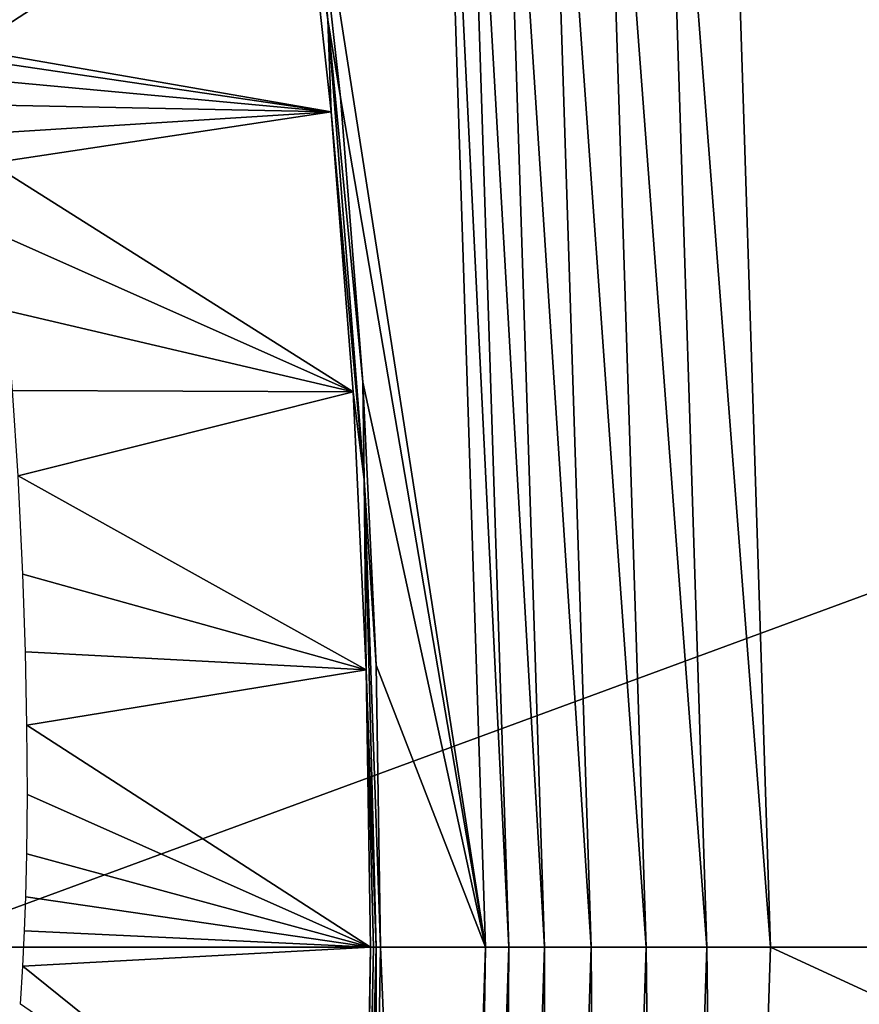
# Model space of a CAD drawing. Header units: millimetres. Extents: x -43.6 to 43.6, y -43.6 to 43.6.
# Tile 568 of 637: x 36.1 to 37.5, y -0.1 to 1.6. Entities that reach past the tile are written whole.
import ezdxf

# ---------------------------------------------------------------- set-up
doc = ezdxf.new("R2010")
doc.units = ezdxf.units.MM
doc.header["$LTSCALE"] = 52.148148
for name, color, linetype in [('150', 7, 'CONTINUOUS'), ('151', 7, 'CONTINUOUS'), ('152', 7, 'CONTINUOUS'), ('156', 7, 'CONTINUOUS'), ('207', 7, 'CONTINUOUS'), ('208', 7, 'CONTINUOUS'), ('224', 7, 'CONTINUOUS'), ('237', 7, 'CONTINUOUS'), ('238', 7, 'CONTINUOUS')]:
    doc.layers.add(name, color=color, linetype=linetype)

msp = doc.modelspace()

# ---------------------------------------------------------------- linework, layer by layer
at = {"layer": '150', "linetype": 'Continuous'}
for points in [[(36.8603, 0, 23.9303), (36.562, 1.9164, 23.0117), (36.784, 2.369, 23.9303), (36.8603, 0, 23.9303)], [(36.615, 1.4379, 23.1263), (36.562, 1.9164, 23.0117), (36.8603, 0, 23.9303), (36.615, 1.4379, 23.1263)], [(36.6529, 0.956, 23.2084), (36.615, 1.4379, 23.1263), (36.8603, 0, 23.9303), (36.6529, 0.956, 23.2084)], [(36.6754, 0.4773, 23.2571), (36.6529, 0.956, 23.2084), (36.8603, 0, 23.9303), (36.6754, 0.4773, 23.2571)], [(36.6829, 0, 23.2732), (36.6754, 0.4773, 23.2571), (36.8603, 0, 23.9303), (36.6829, 0, 23.2732)]]:
    msp.add_3dface(points, dxfattribs=at)
at = {"layer": '151', "linetype": 'Continuous'}
for points in [[(36.6829, 0, 23.2732), (36.7825, -2.3911, 23.9303), (36.6744, -0.5083, 23.2549), (36.6829, 0, 23.2732)], [(36.6829, 0, 23.2732), (36.8603, 0, 23.9303), (36.7825, -2.3911, 23.9303), (36.6829, 0, 23.2732)]]:
    msp.add_3dface(points, dxfattribs=at)
at = {"layer": '152', "color": 2, "linetype": 'Continuous'}
for points in [[(35.8829, 0, 26.3), (42.9387, 2.5968, 26.3), (35.8045, 2.3694, 26.3), (35.8829, 0, 26.3)], [(43.0172, 0, 26.3), (42.9387, 2.5968, 26.3), (35.8829, 0, 26.3), (43.0172, 0, 26.3)], [(42.9387, -2.5968, 26.3), (43.0172, 0, 26.3), (35.8056, -2.3523, 26.3), (42.9387, -2.5968, 26.3)], [(35.8056, -2.3523, 26.3), (43.0172, 0, 26.3), (35.8829, 0, 26.3), (35.8056, -2.3523, 26.3)]]:
    msp.add_3dface(points, dxfattribs=at)
at = {"layer": '156', "color": 1, "linetype": 'Continuous'}
for points in [[(43.0521, 0, 24.3), (37.2657, 2.4001, 24.3), (42.9736, 2.599, 24.3), (43.0521, 0, 24.3)], [(37.343, 0, 24.3), (37.2657, 2.4001, 24.3), (43.0521, 0, 24.3), (37.343, 0, 24.3)], [(37.2642, -2.4225, 24.3), (37.343, 0, 24.3), (42.9736, -2.599, 24.3), (37.2642, -2.4225, 24.3)], [(42.9736, -2.599, 24.3), (37.343, 0, 24.3), (43.0521, 0, 24.3), (42.9736, -2.599, 24.3)]]:
    msp.add_3dface(points, dxfattribs=at)
at = {"layer": '207', "linetype": 'Continuous'}
for points in [[(36.7825, -2.3911, 23.9303), (36.8603, 0, 23.9303), (36.8239, -2.3642, 24.0316), (36.7825, -2.3911, 23.9303)], [(36.8239, -2.3642, 24.0316), (36.8603, 0, 23.9303), (36.8999, 0, 24.0316), (36.8239, -2.3642, 24.0316)], [(36.8239, -2.3642, 24.0316), (36.8999, 0, 24.0316), (36.8844, -2.3681, 24.122), (36.8239, -2.3642, 24.0316)], [(36.8844, -2.3681, 24.122), (36.8999, 0, 24.0316), (36.9604, 0, 24.122), (36.8844, -2.3681, 24.122)], [(36.8844, -2.3681, 24.122), (36.9604, 0, 24.122), (36.9629, -2.3731, 24.1971), (36.8844, -2.3681, 24.122)], [(36.9629, -2.3731, 24.1971), (36.9604, 0, 24.122), (37.0392, 0, 24.1971), (36.9629, -2.3731, 24.1971)], [(36.9629, -2.3731, 24.1971), (37.0392, 0, 24.1971), (37.0559, -2.3791, 24.2534), (36.9629, -2.3731, 24.1971)], [(37.0559, -2.3791, 24.2534), (37.0392, 0, 24.1971), (37.1323, 0, 24.2534), (37.0559, -2.3791, 24.2534)], [(37.0559, -2.3791, 24.2534), (37.1323, 0, 24.2534), (37.1587, -2.3857, 24.2883), (37.0559, -2.3791, 24.2534)], [(37.1587, -2.3857, 24.2883), (37.1323, 0, 24.2534), (37.2354, 0, 24.2883), (37.1587, -2.3857, 24.2883)], [(37.2642, -2.4225, 24.3), (37.1587, -2.3857, 24.2883), (37.2354, 0, 24.2883), (37.2642, -2.4225, 24.3)], [(37.343, 0, 24.3), (37.2642, -2.4225, 24.3), (37.2354, 0, 24.2883), (37.343, 0, 24.3)]]:
    msp.add_3dface(points, dxfattribs=at)
at = {"layer": '208', "linetype": 'Continuous'}
for points in [[(37.2657, 2.4001, 24.3), (37.343, 0, 24.3), (37.1587, 2.3857, 24.2883), (37.2657, 2.4001, 24.3)], [(37.2354, 0, 24.2883), (37.0559, 2.3791, 24.2534), (37.1587, 2.3857, 24.2883), (37.2354, 0, 24.2883)], [(37.343, 0, 24.3), (37.2354, 0, 24.2883), (37.1587, 2.3857, 24.2883), (37.343, 0, 24.3)], [(36.8603, 0, 23.9303), (36.784, 2.369, 23.9303), (36.8999, 0, 24.0316), (36.8603, 0, 23.9303)], [(36.8999, 0, 24.0316), (36.784, 2.369, 23.9303), (36.8239, 2.3642, 24.0316), (36.8999, 0, 24.0316)], [(36.9604, 0, 24.122), (36.8239, 2.3642, 24.0316), (36.8844, 2.368, 24.122), (36.9604, 0, 24.122)], [(37.0392, 0, 24.1971), (36.8844, 2.368, 24.122), (36.9629, 2.3731, 24.1971), (37.0392, 0, 24.1971)], [(37.0392, 0, 24.1971), (36.9604, 0, 24.122), (36.8844, 2.368, 24.122), (37.0392, 0, 24.1971)], [(37.1323, 0, 24.2534), (36.9629, 2.3731, 24.1971), (37.0559, 2.3791, 24.2534), (37.1323, 0, 24.2534)], [(37.1323, 0, 24.2534), (37.0392, 0, 24.1971), (36.9629, 2.3731, 24.1971), (37.1323, 0, 24.2534)], [(37.2354, 0, 24.2883), (37.1323, 0, 24.2534), (37.0559, 2.3791, 24.2534), (37.2354, 0, 24.2883)], [(36.9604, 0, 24.122), (36.8999, 0, 24.0316), (36.8239, 2.3642, 24.0316), (36.9604, 0, 24.122)]]:
    msp.add_3dface(points, dxfattribs=at)
at = {"layer": '224', "linetype": 'Continuous'}
for points in [[(35.6833, 1.5145, -6.5329), (35.3408, 2.2299, -14.7576), (36.5477, 1.8835, 22.8966), (35.6833, 1.5145, -6.5329)], [(35.8933, 1.5251, 0.3385), (35.6833, 1.5145, -6.5329), (36.5477, 1.8835, 22.8966), (35.8933, 1.5251, 0.3385)], [(35.9869, 1.5196, 3.3714), (35.8933, 1.5251, 0.3385), (36.5477, 1.8835, 22.8966), (35.9869, 1.5196, 3.3714)], [(36.5994, 1.4132, 23.0113), (35.9869, 1.5196, 3.3714), (36.5477, 1.8835, 22.8966), (36.5994, 1.4132, 23.0113)], [(35.994, 1.5025, 3.5476), (35.9869, 1.5196, 3.3714), (36.5994, 1.4132, 23.0113), (35.994, 1.5025, 3.5476)], [(36.0017, 1.4686, 3.6937), (35.994, 1.5025, 3.5476), (36.5994, 1.4132, 23.0113), (36.0017, 1.4686, 3.6937)], [(36.0094, 1.425, 3.8109), (36.0017, 1.4686, 3.6937), (36.5994, 1.4132, 23.0113), (36.0094, 1.425, 3.8109)], [(36.0166, 1.3768, 3.9032), (36.0094, 1.425, 3.8109), (36.5994, 1.4132, 23.0113), (36.0166, 1.3768, 3.9032)], [(36.0232, 1.3265, 3.9746), (36.0166, 1.3768, 3.9032), (36.5994, 1.4132, 23.0113), (36.0232, 1.3265, 3.9746)], [(36.6365, 0.9396, 23.0933), (36.0232, 1.3265, 3.9746), (36.5994, 1.4132, 23.0113), (36.6365, 0.9396, 23.0933)], [(36.0367, 1.2066, 4.097), (36.0232, 1.3265, 3.9746), (36.6365, 0.9396, 23.0933), (36.0367, 1.2066, 4.097)], [(36.0491, 1.077, 4.1914), (36.0367, 1.2066, 4.097), (36.6365, 0.9396, 23.0933), (36.0491, 1.077, 4.1914)], [(36.0599, 0.9419, 4.2582), (36.0491, 1.077, 4.1914), (36.6365, 0.9396, 23.0933), (36.0599, 0.9419, 4.2582)], [(36.0693, 0.7974, 4.3012), (36.0599, 0.9419, 4.2582), (36.6365, 0.9396, 23.0933), (36.0693, 0.7974, 4.3012)], [(36.6585, 0.469, 23.1421), (36.0693, 0.7974, 4.3012), (36.6365, 0.9396, 23.0933), (36.6585, 0.469, 23.1421)], [(36.0775, 0.6309, 4.3182), (36.0693, 0.7974, 4.3012), (36.6585, 0.469, 23.1421), (36.0775, 0.6309, 4.3182)], [(36.0819, 0.4996, 4.3088), (36.0775, 0.6309, 4.3182), (36.6585, 0.469, 23.1421), (36.0819, 0.4996, 4.3088)], [(36.0844, 0.3757, 4.2753), (36.0819, 0.4996, 4.3088), (36.6585, 0.469, 23.1421), (36.0844, 0.3757, 4.2753)], [(36.6658, 0, 23.1582), (36.0844, 0.3757, 4.2753), (36.6585, 0.469, 23.1421), (36.6658, 0, 23.1582)], [(36.085, 0.258, 4.2169), (36.0844, 0.3757, 4.2753), (36.6658, 0, 23.1582), (36.085, 0.258, 4.2169)], [(36.084, 0.1578, 4.1418), (36.085, 0.258, 4.2169), (36.6658, 0, 23.1582), (36.084, 0.1578, 4.1418)], [(36.0824, 0.085, 4.0688), (36.084, 0.1578, 4.1418), (36.6658, 0, 23.1582), (36.0824, 0.085, 4.0688)], [(36.0803, 0.0273, 3.9944), (36.0824, 0.085, 4.0688), (36.6658, 0, 23.1582), (36.0803, 0.0273, 3.9944)], [(36.0773, -0.0324, 3.8951), (36.0803, 0.0273, 3.9944), (36.6658, 0, 23.1582), (36.0773, -0.0324, 3.8951)], [(36.6576, -0.4996, 23.1399), (36.0773, -0.0324, 3.8951), (36.6658, 0, 23.1582), (36.6576, -0.4996, 23.1399)], [(36.0732, -0.0969, 3.7708), (36.0773, -0.0324, 3.8951), (36.6576, -0.4996, 23.1399), (36.0732, -0.0969, 3.7708)]]:
    msp.add_3dface(points, dxfattribs=at)
at = {"layer": '237', "linetype": 'Continuous'}
for points in [[(36.562, 1.9164, 23.0117), (36.5938, 1.569, 23.0636), (36.4955, 2.3248, 22.848), (36.562, 1.9164, 23.0117)], [(36.5938, 1.569, 23.0636), (36.5477, 1.8835, 22.8966), (36.4955, 2.3248, 22.848), (36.5938, 1.569, 23.0636)], [(36.562, 1.9164, 23.0117), (36.615, 1.4379, 23.1263), (36.5938, 1.569, 23.0636), (36.562, 1.9164, 23.0117)], [(36.5994, 1.4132, 23.0113), (36.5477, 1.8835, 22.8966), (36.5938, 1.569, 23.0636), (36.5994, 1.4132, 23.0113)], [(36.615, 1.4379, 23.1263), (36.6529, 0.956, 23.2084), (36.5938, 1.569, 23.0636), (36.615, 1.4379, 23.1263)], [(36.6529, 0.956, 23.2084), (36.6549, 0.7906, 23.1971), (36.5938, 1.569, 23.0636), (36.6529, 0.956, 23.2084)], [(36.6549, 0.7906, 23.1971), (36.5994, 1.4132, 23.0113), (36.5938, 1.569, 23.0636), (36.6549, 0.7906, 23.1971)], [(36.6365, 0.9396, 23.0933), (36.5994, 1.4132, 23.0113), (36.6549, 0.7906, 23.1971), (36.6365, 0.9396, 23.0933)], [(36.6529, 0.956, 23.2084), (36.6754, 0.4773, 23.2571), (36.6549, 0.7906, 23.1971), (36.6529, 0.956, 23.2084)], [(36.6585, 0.469, 23.1421), (36.6365, 0.9396, 23.0933), (36.6549, 0.7906, 23.1971), (36.6585, 0.469, 23.1421)], [(36.6754, 0.4773, 23.2571), (36.6829, 0, 23.2732), (36.6549, 0.7906, 23.1971), (36.6754, 0.4773, 23.2571)], [(36.6829, 0, 23.2732), (36.6756, 0, 23.2424), (36.6549, 0.7906, 23.1971), (36.6829, 0, 23.2732)], [(36.6756, 0, 23.2424), (36.6585, 0.469, 23.1421), (36.6549, 0.7906, 23.1971), (36.6756, 0, 23.2424)], [(36.6658, 0, 23.1582), (36.6585, 0.469, 23.1421), (36.671, 0, 23.2162), (36.6658, 0, 23.1582)], [(36.671, 0, 23.2162), (36.6585, 0.469, 23.1421), (36.6756, 0, 23.2424), (36.671, 0, 23.2162)]]:
    msp.add_3dface(points, dxfattribs=at)
at = {"layer": '238', "linetype": 'Continuous'}
for points in [[(36.6756, 0, 23.2424), (36.6744, -0.5083, 23.2549), (36.6549, -0.7906, 23.1971), (36.6756, 0, 23.2424)], [(36.6576, -0.4996, 23.1399), (36.6658, 0, 23.1582), (36.6549, -0.7906, 23.1971), (36.6576, -0.4996, 23.1399)], [(36.6658, 0, 23.1582), (36.671, 0, 23.2162), (36.6549, -0.7906, 23.1971), (36.6658, 0, 23.1582)], [(36.671, 0, 23.2162), (36.6756, 0, 23.2424), (36.6549, -0.7906, 23.1971), (36.671, 0, 23.2162)], [(36.6829, 0, 23.2732), (36.6744, -0.5083, 23.2549), (36.6756, 0, 23.2424), (36.6829, 0, 23.2732)]]:
    msp.add_3dface(points, dxfattribs=at)

doc.saveas('drawing.dxf')
